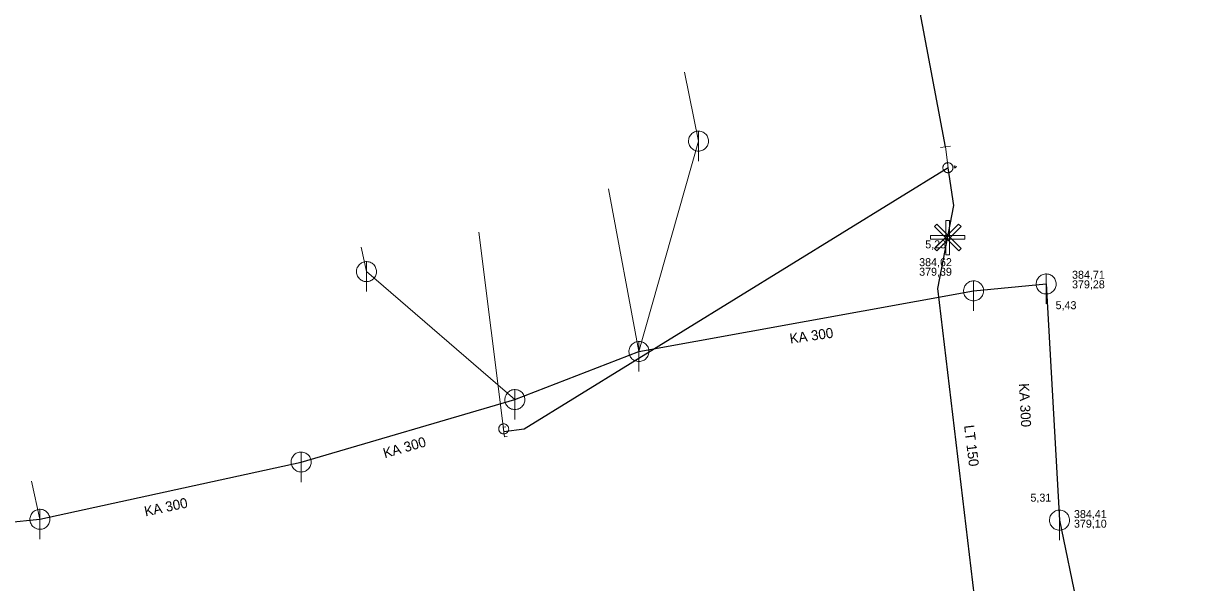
# Model space of a CAD drawing. Extents: x -809028 to -807737, y -990545 to -989489.
# Drawn here: x -808089.3 to -807971.9, y -990124.1 to -990068.2 of the extents above; entities that cross this region are included whole.
import ezdxf

# ---------------------------------------------------------------- set-up
doc = ezdxf.new("R2010")
doc.units = 0
doc.header["$LTSCALE"] = 0.32
for name, color, linetype, lineweight in [('1', 7, 'Continuous', 13), ('11', 7, 'Continuous', 13), ('12', 7, 'Continuous', 13), ('13', 7, 'Continuous', 13), ('14', 7, 'Continuous', 25), ('17', 7, 'Continuous', 25), ('22', 7, 'Continuous', 13), ('23', 7, 'Continuous', 13), ('34', 7, 'Continuous', 13), ('47', 7, 'Continuous', 13)]:
    doc.layers.add(name, color=color, linetype=linetype, lineweight=lineweight)

msp = doc.modelspace()

# ---------------------------------------------------------------- linework, layer by layer
at = {"layer": '11'}
for p, q in [((-808023.158, -990073.053), (-808021.756, -990079.942)), ((-808021.756, -990079.942), (-808027.712, -990100.99)), ((-808030.749, -990084.714), (-808027.712, -990100.99)), ((-808055.493, -990090.539), (-808054.956, -990092.995)), ((-808054.956, -990092.995), (-808040.118, -990105.798)), ((-808088.462, -990113.953), (-808087.61, -990117.772))]:
    msp.add_line(p, q, dxfattribs=at)
at = {"layer": '12'}
for points in [[(-807997.008, -990087.888), (-807996.657, -990087.888), (-807996.657, -990091.323), (-807997.008, -990091.323)], [(-807995.742, -990088.252), (-807995.494, -990088.5), (-807997.923, -990090.929), (-807998.169, -990090.681)], [(-807998.161, -990088.491), (-807997.914, -990088.243), (-807995.485, -990090.672), (-807995.732, -990090.92)], [(-807995.124, -990089.397), (-807995.124, -990089.747), (-807998.559, -990089.747), (-807998.559, -990089.397)]]:
    msp.add_lwpolyline(points, close=True, dxfattribs=at)
at = {"layer": '13'}
msp.add_line((-808041.261, -990108.709), (-808043.723, -990089.05), dxfattribs=at)
at = {"layer": '14', "lineweight": 13}
for p, q in [((-807996.794, -990082.626), (-807997.068, -990080.518)), ((-808041.261, -990108.709), (-808041.22, -990109.037))]:
    msp.add_line(p, q, dxfattribs=at)
at = {"layer": '14'}
for p, q in [((-807986.989, -990094.233), (-807985.656, -990117.858)), ((-807985.656, -990117.858), (-807980.647, -990141.896))]:
    msp.add_line(p, q, dxfattribs=at)
for points in [[(-808087.61, -990117.772), (-808061.49, -990112.043), (-808040.118, -990105.798), (-808027.712, -990100.99), (-807994.251, -990094.923), (-807986.989, -990094.233)], [(-808107.14, -990106.238), (-808104.159, -990119.422), (-808087.61, -990117.772)]]:
    msp.add_lwpolyline(points, dxfattribs=at)
at = {"layer": '17'}
for points in [[(-807997.068, -990080.518), (-807999.68, -990066.561), (-808002.177, -990053.831), (-808005.289, -990037.434)], [(-807996.794, -990082.626), (-808039.181, -990108.761), (-808041.22, -990109.037)], [(-807971.857, -990183.267), (-807988.397, -990150.726), (-807989.909, -990147.87), (-807990.749, -990144.785), (-807993.813, -990128.305), (-807997.835, -990094.691), (-807996.239, -990086.397), (-807996.794, -990082.626)]]:
    msp.add_lwpolyline(points, dxfattribs=at)
at = {"layer": '22'}
for p, q in [((-808021.756, -990081.942), (-808021.755, -990078.942)), ((-808054.956, -990094.995), (-808054.955, -990091.995)), ((-807986.989, -990096.233), (-807986.988, -990093.233)), ((-807994.251, -990096.923), (-807994.25, -990093.923)), ((-808027.712, -990102.99), (-808027.711, -990099.99)), ((-808040.118, -990107.798), (-808040.117, -990104.798)), ((-808061.49, -990114.043), (-808061.489, -990111.043)), ((-808087.61, -990119.772), (-808087.609, -990116.772)), ((-807985.656, -990119.858), (-807985.655, -990116.858))]:
    msp.add_line(p, q, dxfattribs=at)
for points in [[(-808020.756, -990079.942), (-808020.761, -990079.833), (-808020.779, -990079.725), (-808020.809, -990079.619), (-808020.849, -990079.518), (-808020.901, -990079.421), (-808020.963, -990079.331), (-808021.035, -990079.248), (-808021.115, -990079.174), (-808021.203, -990079.108), (-808021.297, -990079.053), (-808021.397, -990079.008), (-808021.502, -990078.975), (-808021.609, -990078.953), (-808021.718, -990078.943), (-808021.828, -990078.945), (-808021.936, -990078.959), (-808022.043, -990078.984), (-808022.146, -990079.021), (-808022.244, -990079.07), (-808022.336, -990079.128), (-808022.422, -990079.197), (-808022.499, -990079.274), (-808022.568, -990079.36), (-808022.627, -990079.452), (-808022.675, -990079.55), (-808022.712, -990079.653), (-808022.738, -990079.76), (-808022.752, -990079.868), (-808022.755, -990079.978), (-808022.745, -990080.087), (-808022.724, -990080.194), (-808022.69, -990080.298), (-808022.646, -990080.398), (-808022.591, -990080.493), (-808022.525, -990080.581), (-808022.451, -990080.661), (-808022.368, -990080.733), (-808022.278, -990080.795), (-808022.182, -990080.847), (-808022.08, -990080.888), (-808021.975, -990080.918), (-808021.867, -990080.936), (-808021.757, -990080.942), (-808021.648, -990080.936), (-808021.54, -990080.918), (-808021.435, -990080.889), (-808021.333, -990080.848), (-808021.236, -990080.796), (-808021.146, -990080.734), (-808021.063, -990080.663), (-808020.988, -990080.583), (-808020.923, -990080.495), (-808020.867, -990080.401), (-808020.823, -990080.301), (-808020.789, -990080.197), (-808020.767, -990080.089), (-808020.757, -990079.98)], [(-808053.956, -990092.995), (-808053.961, -990092.886), (-808053.979, -990092.778), (-808054.009, -990092.672), (-808054.049, -990092.571), (-808054.101, -990092.474), (-808054.163, -990092.384), (-808054.235, -990092.301), (-808054.315, -990092.227), (-808054.403, -990092.161), (-808054.497, -990092.106), (-808054.597, -990092.061), (-808054.702, -990092.028), (-808054.809, -990092.006), (-808054.918, -990091.996), (-808055.028, -990091.998), (-808055.136, -990092.012), (-808055.243, -990092.037), (-808055.346, -990092.074), (-808055.444, -990092.123), (-808055.536, -990092.181), (-808055.622, -990092.25), (-808055.699, -990092.327), (-808055.768, -990092.413), (-808055.827, -990092.505), (-808055.875, -990092.603), (-808055.912, -990092.706), (-808055.938, -990092.813), (-808055.952, -990092.921), (-808055.955, -990093.031), (-808055.945, -990093.14), (-808055.924, -990093.247), (-808055.89, -990093.351), (-808055.846, -990093.451), (-808055.791, -990093.546), (-808055.725, -990093.634), (-808055.651, -990093.714), (-808055.568, -990093.786), (-808055.478, -990093.848), (-808055.382, -990093.9), (-808055.28, -990093.941), (-808055.175, -990093.971), (-808055.067, -990093.989), (-808054.957, -990093.995), (-808054.848, -990093.989), (-808054.74, -990093.971), (-808054.635, -990093.942), (-808054.533, -990093.901), (-808054.436, -990093.849), (-808054.346, -990093.787), (-808054.263, -990093.716), (-808054.188, -990093.636), (-808054.123, -990093.548), (-808054.067, -990093.454), (-808054.023, -990093.354), (-808053.989, -990093.25), (-808053.967, -990093.142), (-808053.957, -990093.033)], [(-807985.989, -990094.233), (-807985.994, -990094.124), (-807986.012, -990094.016), (-807986.042, -990093.91), (-807986.082, -990093.809), (-807986.134, -990093.712), (-807986.196, -990093.622), (-807986.268, -990093.539), (-807986.348, -990093.465), (-807986.436, -990093.399), (-807986.53, -990093.344), (-807986.63, -990093.299), (-807986.735, -990093.266), (-807986.842, -990093.244), (-807986.951, -990093.234), (-807987.061, -990093.236), (-807987.169, -990093.25), (-807987.276, -990093.275), (-807987.379, -990093.312), (-807987.477, -990093.361), (-807987.569, -990093.419), (-807987.655, -990093.488), (-807987.732, -990093.565), (-807987.801, -990093.651), (-807987.86, -990093.743), (-807987.908, -990093.841), (-807987.945, -990093.944), (-807987.971, -990094.051), (-807987.985, -990094.159), (-807987.988, -990094.269), (-807987.978, -990094.378), (-807987.957, -990094.485), (-807987.923, -990094.589), (-807987.879, -990094.689), (-807987.824, -990094.784), (-807987.758, -990094.872), (-807987.684, -990094.952), (-807987.601, -990095.024), (-807987.511, -990095.086), (-807987.415, -990095.138), (-807987.313, -990095.179), (-807987.208, -990095.209), (-807987.1, -990095.227), (-807986.99, -990095.233), (-807986.881, -990095.227), (-807986.773, -990095.209), (-807986.668, -990095.18), (-807986.566, -990095.139), (-807986.469, -990095.087), (-807986.379, -990095.025), (-807986.296, -990094.954), (-807986.221, -990094.874), (-807986.156, -990094.786), (-807986.1, -990094.692), (-807986.056, -990094.592), (-807986.022, -990094.488), (-807986, -990094.38), (-807985.99, -990094.271)], [(-807993.251, -990094.923), (-807993.256, -990094.814), (-807993.274, -990094.706), (-807993.304, -990094.6), (-807993.344, -990094.499), (-807993.396, -990094.402), (-807993.458, -990094.312), (-807993.53, -990094.229), (-807993.61, -990094.155), (-807993.698, -990094.089), (-807993.792, -990094.034), (-807993.892, -990093.989), (-807993.997, -990093.956), (-807994.104, -990093.934), (-807994.213, -990093.924), (-807994.323, -990093.926), (-807994.431, -990093.94), (-807994.538, -990093.965), (-807994.641, -990094.002), (-807994.739, -990094.051), (-807994.831, -990094.109), (-807994.917, -990094.178), (-807994.994, -990094.255), (-807995.063, -990094.341), (-807995.122, -990094.433), (-807995.17, -990094.531), (-807995.207, -990094.634), (-807995.233, -990094.741), (-807995.247, -990094.849), (-807995.25, -990094.959), (-807995.24, -990095.068), (-807995.219, -990095.175), (-807995.185, -990095.279), (-807995.141, -990095.379), (-807995.086, -990095.474), (-807995.02, -990095.562), (-807994.946, -990095.642), (-807994.863, -990095.714), (-807994.773, -990095.776), (-807994.677, -990095.828), (-807994.575, -990095.869), (-807994.47, -990095.899), (-807994.362, -990095.917), (-807994.252, -990095.923), (-807994.143, -990095.917), (-807994.035, -990095.899), (-807993.93, -990095.87), (-807993.828, -990095.829), (-807993.731, -990095.777), (-807993.641, -990095.715), (-807993.558, -990095.644), (-807993.483, -990095.564), (-807993.418, -990095.476), (-807993.362, -990095.382), (-807993.318, -990095.282), (-807993.284, -990095.178), (-807993.262, -990095.07), (-807993.252, -990094.961)], [(-808026.712, -990100.99), (-808026.717, -990100.881), (-808026.735, -990100.773), (-808026.765, -990100.667), (-808026.805, -990100.566), (-808026.857, -990100.469), (-808026.919, -990100.379), (-808026.991, -990100.296), (-808027.071, -990100.222), (-808027.159, -990100.156), (-808027.253, -990100.101), (-808027.353, -990100.056), (-808027.458, -990100.023), (-808027.565, -990100.001), (-808027.674, -990099.991), (-808027.784, -990099.993), (-808027.892, -990100.007), (-808027.999, -990100.032), (-808028.102, -990100.069), (-808028.2, -990100.118), (-808028.292, -990100.176), (-808028.378, -990100.245), (-808028.455, -990100.322), (-808028.524, -990100.408), (-808028.583, -990100.5), (-808028.631, -990100.598), (-808028.668, -990100.701), (-808028.694, -990100.808), (-808028.708, -990100.916), (-808028.711, -990101.026), (-808028.701, -990101.135), (-808028.68, -990101.242), (-808028.646, -990101.346), (-808028.602, -990101.446), (-808028.547, -990101.541), (-808028.481, -990101.629), (-808028.407, -990101.709), (-808028.324, -990101.781), (-808028.234, -990101.843), (-808028.138, -990101.895), (-808028.036, -990101.936), (-808027.931, -990101.966), (-808027.823, -990101.984), (-808027.713, -990101.99), (-808027.604, -990101.984), (-808027.496, -990101.966), (-808027.391, -990101.937), (-808027.289, -990101.896), (-808027.192, -990101.844), (-808027.102, -990101.782), (-808027.019, -990101.711), (-808026.944, -990101.631), (-808026.879, -990101.543), (-808026.823, -990101.449), (-808026.779, -990101.349), (-808026.745, -990101.245), (-808026.723, -990101.137), (-808026.713, -990101.028)], [(-808039.118, -990105.798), (-808039.123, -990105.689), (-808039.141, -990105.581), (-808039.171, -990105.475), (-808039.211, -990105.374), (-808039.263, -990105.277), (-808039.325, -990105.187), (-808039.397, -990105.104), (-808039.477, -990105.03), (-808039.565, -990104.964), (-808039.659, -990104.909), (-808039.759, -990104.864), (-808039.864, -990104.831), (-808039.971, -990104.809), (-808040.08, -990104.799), (-808040.19, -990104.801), (-808040.298, -990104.815), (-808040.405, -990104.84), (-808040.508, -990104.877), (-808040.606, -990104.926), (-808040.698, -990104.984), (-808040.784, -990105.053), (-808040.861, -990105.13), (-808040.93, -990105.216), (-808040.989, -990105.308), (-808041.037, -990105.406), (-808041.074, -990105.509), (-808041.1, -990105.616), (-808041.114, -990105.724), (-808041.117, -990105.834), (-808041.107, -990105.943), (-808041.086, -990106.05), (-808041.052, -990106.154), (-808041.008, -990106.254), (-808040.953, -990106.349), (-808040.887, -990106.437), (-808040.813, -990106.517), (-808040.73, -990106.589), (-808040.64, -990106.651), (-808040.544, -990106.703), (-808040.442, -990106.744), (-808040.337, -990106.774), (-808040.229, -990106.792), (-808040.119, -990106.798), (-808040.01, -990106.792), (-808039.902, -990106.774), (-808039.797, -990106.745), (-808039.695, -990106.704), (-808039.598, -990106.652), (-808039.508, -990106.59), (-808039.425, -990106.519), (-808039.35, -990106.439), (-808039.285, -990106.351), (-808039.229, -990106.257), (-808039.185, -990106.157), (-808039.151, -990106.053), (-808039.129, -990105.945), (-808039.119, -990105.836)], [(-808060.49, -990112.043), (-808060.495, -990111.934), (-808060.513, -990111.826), (-808060.543, -990111.72), (-808060.583, -990111.619), (-808060.635, -990111.522), (-808060.697, -990111.432), (-808060.769, -990111.349), (-808060.849, -990111.275), (-808060.937, -990111.209), (-808061.031, -990111.154), (-808061.131, -990111.109), (-808061.236, -990111.076), (-808061.343, -990111.054), (-808061.452, -990111.044), (-808061.562, -990111.046), (-808061.67, -990111.06), (-808061.777, -990111.085), (-808061.88, -990111.122), (-808061.978, -990111.171), (-808062.07, -990111.229), (-808062.156, -990111.298), (-808062.233, -990111.375), (-808062.302, -990111.461), (-808062.361, -990111.553), (-808062.409, -990111.651), (-808062.446, -990111.754), (-808062.472, -990111.861), (-808062.486, -990111.969), (-808062.489, -990112.079), (-808062.479, -990112.188), (-808062.458, -990112.295), (-808062.424, -990112.399), (-808062.38, -990112.499), (-808062.325, -990112.594), (-808062.259, -990112.682), (-808062.185, -990112.762), (-808062.102, -990112.834), (-808062.012, -990112.896), (-808061.916, -990112.948), (-808061.814, -990112.989), (-808061.709, -990113.019), (-808061.601, -990113.037), (-808061.491, -990113.043), (-808061.382, -990113.037), (-808061.274, -990113.019), (-808061.169, -990112.99), (-808061.067, -990112.949), (-808060.97, -990112.897), (-808060.88, -990112.835), (-808060.797, -990112.764), (-808060.722, -990112.684), (-808060.657, -990112.596), (-808060.601, -990112.502), (-808060.557, -990112.402), (-808060.523, -990112.298), (-808060.501, -990112.19), (-808060.491, -990112.081)], [(-808086.61, -990117.772), (-808086.615, -990117.663), (-808086.633, -990117.555), (-808086.663, -990117.449), (-808086.703, -990117.348), (-808086.755, -990117.251), (-808086.817, -990117.161), (-808086.889, -990117.078), (-808086.969, -990117.004), (-808087.057, -990116.938), (-808087.151, -990116.883), (-808087.251, -990116.838), (-808087.356, -990116.805), (-808087.463, -990116.783), (-808087.572, -990116.773), (-808087.682, -990116.775), (-808087.79, -990116.789), (-808087.897, -990116.814), (-808088, -990116.851), (-808088.098, -990116.9), (-808088.19, -990116.958), (-808088.276, -990117.027), (-808088.353, -990117.104), (-808088.422, -990117.19), (-808088.481, -990117.282), (-808088.529, -990117.38), (-808088.566, -990117.483), (-808088.592, -990117.59), (-808088.606, -990117.698), (-808088.609, -990117.808), (-808088.599, -990117.917), (-808088.578, -990118.024), (-808088.544, -990118.128), (-808088.5, -990118.228), (-808088.445, -990118.323), (-808088.379, -990118.411), (-808088.305, -990118.491), (-808088.222, -990118.563), (-808088.132, -990118.625), (-808088.036, -990118.677), (-808087.934, -990118.718), (-808087.829, -990118.748), (-808087.721, -990118.766), (-808087.611, -990118.772), (-808087.502, -990118.766), (-808087.394, -990118.748), (-808087.289, -990118.719), (-808087.187, -990118.678), (-808087.09, -990118.626), (-808087, -990118.564), (-808086.917, -990118.493), (-808086.842, -990118.413), (-808086.777, -990118.325), (-808086.721, -990118.231), (-808086.677, -990118.131), (-808086.643, -990118.027), (-808086.621, -990117.919), (-808086.611, -990117.81)], [(-807984.656, -990117.858), (-807984.661, -990117.749), (-807984.679, -990117.641), (-807984.709, -990117.535), (-807984.749, -990117.434), (-807984.801, -990117.337), (-807984.863, -990117.247), (-807984.935, -990117.164), (-807985.015, -990117.09), (-807985.103, -990117.024), (-807985.197, -990116.969), (-807985.297, -990116.924), (-807985.402, -990116.891), (-807985.509, -990116.869), (-807985.618, -990116.859), (-807985.728, -990116.861), (-807985.836, -990116.875), (-807985.943, -990116.9), (-807986.046, -990116.937), (-807986.144, -990116.986), (-807986.236, -990117.044), (-807986.322, -990117.113), (-807986.399, -990117.19), (-807986.468, -990117.276), (-807986.527, -990117.368), (-807986.575, -990117.466), (-807986.612, -990117.569), (-807986.638, -990117.676), (-807986.652, -990117.784), (-807986.655, -990117.894), (-807986.645, -990118.003), (-807986.624, -990118.11), (-807986.59, -990118.214), (-807986.546, -990118.314), (-807986.491, -990118.409), (-807986.425, -990118.497), (-807986.351, -990118.577), (-807986.268, -990118.649), (-807986.178, -990118.711), (-807986.082, -990118.763), (-807985.98, -990118.804), (-807985.875, -990118.834), (-807985.767, -990118.852), (-807985.657, -990118.858), (-807985.548, -990118.852), (-807985.44, -990118.834), (-807985.335, -990118.805), (-807985.233, -990118.764), (-807985.136, -990118.712), (-807985.046, -990118.65), (-807984.963, -990118.579), (-807984.888, -990118.499), (-807984.823, -990118.411), (-807984.767, -990118.317), (-807984.723, -990118.217), (-807984.689, -990118.113), (-807984.667, -990118.005), (-807984.657, -990117.896)]]:
    msp.add_lwpolyline(points, close=True, dxfattribs=at)
at = {"layer": '23'}
msp.add_line((-807996.14, -990082.616), (-807996.169, -990082.422), dxfattribs=at)
for points in [[(-807996.375, -990082.378), (-807996.399, -990082.334), (-807996.43, -990082.291), (-807996.467, -990082.252), (-807996.505, -990082.217), (-807996.548, -990082.186), (-807996.593, -990082.159), (-807996.64, -990082.139), (-807996.691, -990082.123), (-807996.741, -990082.112), (-807996.794, -990082.107), (-807996.846, -990082.108), (-807996.898, -990082.112), (-807996.949, -990082.123), (-807996.999, -990082.139), (-807997.047, -990082.161), (-807997.092, -990082.186), (-807997.133, -990082.218), (-807997.172, -990082.253), (-807997.208, -990082.291), (-807997.239, -990082.334), (-807997.265, -990082.38), (-807997.286, -990082.426), (-807997.302, -990082.477), (-807997.314, -990082.527), (-807997.318, -990082.58), (-807997.318, -990082.632), (-807997.313, -990082.684), (-807997.302, -990082.735), (-807997.286, -990082.785), (-807997.265, -990082.833), (-807997.238, -990082.878), (-807997.207, -990082.921), (-807997.173, -990082.959), (-807997.133, -990082.994), (-807997.092, -990083.025), (-807997.047, -990083.051), (-807996.998, -990083.073), (-807996.948, -990083.089), (-807996.897, -990083.1)], [(-807996.741, -990083.1), (-807996.689, -990083.089), (-807996.639, -990083.073), (-807996.593, -990083.051), (-807996.547, -990083.025), (-807996.505, -990082.994), (-807996.466, -990082.958), (-807996.431, -990082.92), (-807996.401, -990082.878), (-807996.374, -990082.833), (-807996.353, -990082.785), (-807996.336, -990082.735), (-807996.326, -990082.683), (-807996.32, -990082.632), (-807996.321, -990082.58), (-807996.325, -990082.528), (-807996.337, -990082.475), (-807996.352, -990082.427), (-807996.375, -990082.378), (-807996.399, -990082.334), (-807996.43, -990082.291), (-807996.467, -990082.252), (-807996.505, -990082.217), (-807996.548, -990082.186), (-807996.593, -990082.159), (-807996.64, -990082.139), (-807996.691, -990082.123), (-807996.741, -990082.112), (-807996.794, -990082.107), (-807996.846, -990082.108), (-807996.898, -990082.112), (-807996.949, -990082.123), (-807996.999, -990082.139), (-807997.047, -990082.161), (-807997.092, -990082.186), (-807997.133, -990082.218), (-807997.172, -990082.253), (-807997.208, -990082.291), (-807997.239, -990082.334), (-807997.265, -990082.38)], [(-807997.265, -990082.38), (-807997.286, -990082.426), (-807997.302, -990082.477), (-807997.314, -990082.527), (-807997.318, -990082.58), (-807997.318, -990082.632), (-807997.313, -990082.684), (-807997.302, -990082.735), (-807997.286, -990082.785), (-807997.265, -990082.833), (-807997.238, -990082.878), (-807997.207, -990082.921), (-807997.173, -990082.959), (-807997.133, -990082.994), (-807997.092, -990083.025), (-807997.047, -990083.051), (-807996.998, -990083.073), (-807996.948, -990083.089), (-807996.897, -990083.1), (-807996.845, -990083.104), (-807996.793, -990083.105), (-807996.741, -990083.1), (-807996.689, -990083.089), (-807996.639, -990083.073), (-807996.593, -990083.051), (-807996.547, -990083.025), (-807996.505, -990082.994), (-807996.466, -990082.958), (-807996.431, -990082.92), (-807996.401, -990082.878), (-807996.374, -990082.833), (-807996.353, -990082.785), (-807996.336, -990082.735), (-807996.326, -990082.683), (-807996.32, -990082.632), (-807996.321, -990082.58), (-807996.325, -990082.528), (-807996.337, -990082.475), (-807996.352, -990082.427), (-807996.375, -990082.378)], [(-807996.897, -990083.1), (-807996.845, -990083.104), (-807996.793, -990083.105), (-807996.741, -990083.1)], [(-807996.265, -990082.436), (-807996.117, -990082.415), (-807995.954, -990082.491), (-807996.089, -990082.609), (-807996.236, -990082.63)], [(-808040.792, -990108.96), (-808040.77, -990108.914), (-808040.754, -990108.863), (-808040.741, -990108.813), (-808040.736, -990108.76), (-808040.736, -990108.708), (-808040.74, -990108.656), (-808040.751, -990108.605), (-808040.766, -990108.555), (-808040.787, -990108.506), (-808040.813, -990108.461), (-808040.843, -990108.418), (-808040.877, -990108.379), (-808040.917, -990108.344), (-808040.957, -990108.312), (-808041.002, -990108.286), (-808041.051, -990108.263), (-808041.1, -990108.247), (-808041.151, -990108.236), (-808041.204, -990108.231), (-808041.255, -990108.229), (-808041.307, -990108.233), (-808041.359, -990108.244), (-808041.41, -990108.259), (-808041.456, -990108.281), (-808041.502, -990108.306), (-808041.544, -990108.336), (-808041.584, -990108.372), (-808041.619, -990108.41), (-808041.65, -990108.451), (-808041.677, -990108.496), (-808041.699, -990108.544), (-808041.717, -990108.594), (-808041.728, -990108.646), (-808041.734, -990108.697), (-808041.734, -990108.748), (-808041.73, -990108.8), (-808041.719, -990108.853), (-808041.704, -990108.902), (-808041.682, -990108.951)], [(-808041.307, -990108.233), (-808041.359, -990108.244), (-808041.41, -990108.259), (-808041.456, -990108.281), (-808041.502, -990108.306), (-808041.544, -990108.336), (-808041.584, -990108.372), (-808041.619, -990108.41), (-808041.65, -990108.451), (-808041.677, -990108.496), (-808041.699, -990108.544), (-808041.717, -990108.594), (-808041.728, -990108.646), (-808041.734, -990108.697), (-808041.734, -990108.748), (-808041.73, -990108.8), (-808041.719, -990108.853), (-808041.704, -990108.902), (-808041.682, -990108.951), (-808041.658, -990108.995), (-808041.628, -990109.039), (-808041.591, -990109.078), (-808041.553, -990109.113), (-808041.511, -990109.145), (-808041.467, -990109.172), (-808041.419, -990109.193), (-808041.369, -990109.21), (-808041.319, -990109.221), (-808041.267, -990109.227), (-808041.214, -990109.227), (-808041.162, -990109.223), (-808041.111, -990109.213), (-808041.061, -990109.197), (-808041.012, -990109.176), (-808040.967, -990109.151), (-808040.926, -990109.12), (-808040.886, -990109.086), (-808040.85, -990109.048), (-808040.818, -990109.005), (-808040.792, -990108.96)], [(-808041.682, -990108.951), (-808041.658, -990108.995), (-808041.628, -990109.039), (-808041.591, -990109.078), (-808041.553, -990109.113), (-808041.511, -990109.145), (-808041.467, -990109.172), (-808041.419, -990109.193), (-808041.369, -990109.21), (-808041.319, -990109.221), (-808041.267, -990109.227), (-808041.214, -990109.227), (-808041.162, -990109.223), (-808041.111, -990109.213), (-808041.061, -990109.197), (-808041.012, -990109.176), (-808040.967, -990109.151), (-808040.926, -990109.12), (-808040.886, -990109.086), (-808040.85, -990109.048), (-808040.818, -990109.005), (-808040.792, -990108.96), (-808040.77, -990108.914), (-808040.754, -990108.863), (-808040.741, -990108.813), (-808040.736, -990108.76), (-808040.736, -990108.708), (-808040.74, -990108.656), (-808040.751, -990108.605), (-808040.766, -990108.555), (-808040.787, -990108.506), (-808040.813, -990108.461), (-808040.843, -990108.418), (-808040.877, -990108.379), (-808040.917, -990108.344), (-808040.957, -990108.312), (-808041.002, -990108.286), (-808041.051, -990108.263), (-808041.1, -990108.247), (-808041.151, -990108.236)], [(-808041.151, -990108.236), (-808041.204, -990108.231), (-808041.255, -990108.229), (-808041.307, -990108.233)]]:
    msp.add_lwpolyline(points, dxfattribs=at)
at = {"layer": '34'}
msp.add_line((-807996.572, -990080.453), (-807997.563, -990080.581), dxfattribs=at)
at = {"layer": '47'}
msp.add_lwpolyline([(-808040.903, -990109.494), (-808041.153, -990109.528), (-808041.286, -990108.545), (-808041.036, -990108.511)], dxfattribs=at)

# ---------------------------------------------------------------- texts
at = {"layer": '1'}
for s, p in [('5,23', (-807999.082, -990090.671)), ('5,43', (-807986.046, -990096.759)), ('5,31', (-807988.563, -990116.008))]:
    msp.add_text(s, height=0.8, dxfattribs=at).set_placement(p)
for s, rotation, p in [('KA 300', 8, (-808012.569, -990100.203)), ('KA 300', 273, (-807989.713, -990104.194)), ('LT 150', 277, (-807995.201, -990108.401)), ('KA 300', 16, (-808053.126, -990111.667)), ('KA 300', 12, (-808077.054, -990117.489))]:
    msp.add_text(s, height=1, rotation=rotation, dxfattribs=at).set_placement(p)
at = {"layer": '14'}
for s, p in [('384,62', (-807999.692, -990092.452)), ('379,39', (-807999.692, -990093.412)), ('384,71', (-807984.404, -990093.713)), ('379,28', (-807984.404, -990094.673)), ('384,41', (-807984.21, -990117.651)), ('379,10', (-807984.21, -990118.611))]:
    msp.add_text(s, height=0.8, dxfattribs=at).set_placement(p)

doc.saveas('drawing.dxf')
